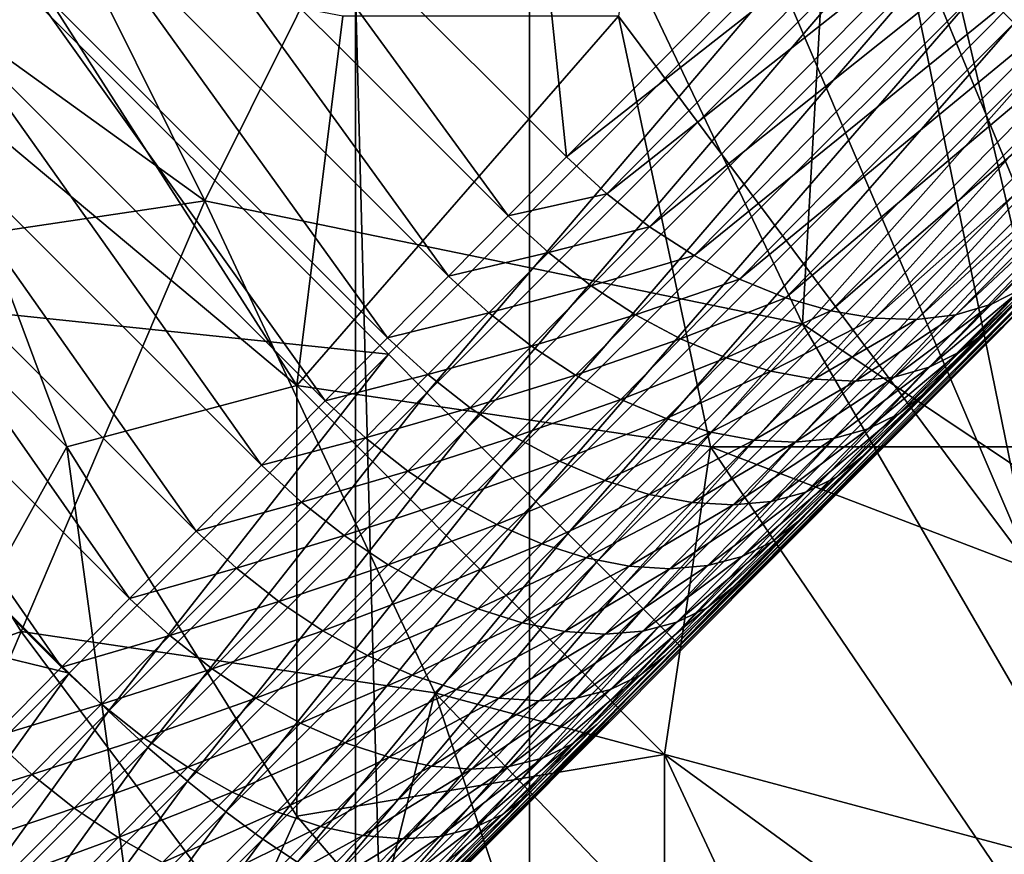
# Model space of a CAD drawing. Extents: x -160 to 10, y -10 to 160.
# Tile 320 of 450: x 0.0846 to 0.1129, y 0.0373 to 0.0613. Entities that reach past the tile are written whole.
import ezdxf

# ---------------------------------------------------------------- set-up
doc = ezdxf.new("R2010")
doc.units = 0

msp = doc.modelspace()

# ---------------------------------------------------------------- linework, layer by layer
for points in [[(0.062422, 0.058292, 0.651207), (0.098325, 0.094278, 0.707415), (0.153116, 0.149106, 0.661847)], [(0.071184, 0.066945, 0.641935), (0.062422, 0.058292, 0.651207), (0.153116, 0.149106, 0.661847)], [(0.202647, 0.143044, 0.584312), (0.167234, 0.106822, 0.684081), (0.089653, 0.029259, 0.659767)], [(0.202647, 0.143044, 0.584312), (0.089653, 0.029259, 0.659767), (0.10117, 0.040994, 0.639939)], [(0.202647, 0.143044, 0.584312), (0.10117, 0.040994, 0.639939), (0.103137, 0.042982, 0.637953)], [(0.202647, 0.143044, 0.584312), (0.103137, 0.042982, 0.637953), (0.105063, 0.044929, 0.635977)], [(0.202647, 0.143044, 0.584312), (0.105063, 0.044929, 0.635977), (0.106947, 0.046834, 0.634012)], [(0.202647, 0.143044, 0.584312), (0.106947, 0.046834, 0.634012), (0.108791, 0.048699, 0.63206)], [(0.202647, 0.143044, 0.584312), (0.108791, 0.048699, 0.63206), (0.110597, 0.050525, 0.630117)], [(0.202647, 0.143044, 0.584312), (0.110597, 0.050525, 0.630117), (0.112365, 0.052313, 0.628184)], [(0.202647, 0.143044, 0.584312), (0.112365, 0.052313, 0.628184), (0.114196, 0.054165, 0.626145)], [(0.167234, 0.106822, 0.684081), (0.139125, 0.078735, 0.7044), (0.089653, 0.029259, 0.659767)], [(0.062422, 0.058292, 0.651207), (0.062621, 0.058686, 0.700992), (0.098325, 0.094278, 0.707415)], [(0.062621, 0.058686, 0.700992), (0.068134, 0.064199, 0.708), (0.098325, 0.094278, 0.707415)], [(0.139125, 0.078735, 0.7044), (0.122003, 0.061616, 0.707851), (0.089653, 0.029259, 0.659767)], [(0.098281, 0.076712, 0.606788), (0.100294, 0.057321, 0.616867), (0.089539, 0.068076, 0.616867)], [(0.098281, 0.076712, 0.606788), (0.10893, 0.066063, 0.606788), (0.100294, 0.057321, 0.616867)], [(0.107078, 0.052519, 0.709165), (0.097828, 0.071978, 0.709221), (0.108399, 0.075516, 0.709249)], [(0.115006, 0.047212, 0.70915), (0.107078, 0.052519, 0.709165), (0.108399, 0.075516, 0.709249)], [(0.124256, 0.057826, 0.709211), (0.108399, 0.075516, 0.709249), (0.125577, 0.075516, 0.709281)], [(0.115006, 0.047212, 0.70915), (0.108399, 0.075516, 0.709249), (0.124256, 0.057826, 0.709211)], [(0.072721, 0.06844, 0.709188), (0.081971, 0.071978, 0.70921), (0.0899, 0.056057, 0.709149)], [(0.0899, 0.056057, 0.709149), (0.081971, 0.071978, 0.70921), (0.097828, 0.071978, 0.709221)], [(0.0899, 0.056057, 0.709149), (0.097828, 0.071978, 0.709221), (0.107078, 0.052519, 0.709165)], [(0.099232, -0.12789, 0.712849), (0.099232, 0.07211, 0.712849), (0.094232, 0.06211, 0.712849)], [(0.099232, -0.12789, 0.652849), (0.094232, 0.06211, 0.652849), (0.099232, 0.07211, 0.652849)], [(0.099232, -0.12789, 0.712849), (0.099232, -0.12789, 0.652849), (0.099232, 0.07211, 0.652849)], [(0.099232, -0.12789, 0.712849), (0.099232, 0.07211, 0.652849), (0.099232, 0.07211, 0.712849)], [(0.101792, 0.061364, 0.765693), (0.113685, 0.045443, 0.766895), (0.103114, 0.070209, 0.765822)], [(0.113685, 0.045443, 0.766895), (0.109721, 0.064902, 0.766501), (0.103114, 0.070209, 0.765822)], [(0.078007, 0.054288, 0.709127), (0.072721, 0.06844, 0.709188), (0.0899, 0.056057, 0.709149)], [(0.089539, 0.068076, 0.616867), (0.098621, 0.055627, 0.618728), (0.087845, 0.066403, 0.618728)], [(0.089539, 0.068076, 0.616867), (0.100294, 0.057321, 0.616867), (0.098621, 0.055627, 0.618728)], [(0.113169, 0.061169, 0.718392), (0.117172, 0.067156, 0.718929), (0.112179, 0.062164, 0.719087)], [(0.087845, 0.066403, 0.618728), (0.096907, 0.053894, 0.620602), (0.086112, 0.064689, 0.620602)], [(0.087845, 0.066403, 0.618728), (0.098621, 0.055627, 0.618728), (0.096907, 0.053894, 0.620602)], [(0.110085, 0.065002, 0.606866), (0.100294, 0.057321, 0.616867), (0.10893, 0.066063, 0.606788)], [(0.083864, 0.06296, 0.72), (0.095177, 0.051647, 0.72), (0.10894, 0.06541, 0.72)], [(0.10894, 0.06541, 0.72), (0.095177, 0.051647, 0.72), (0.096284, 0.05054, 0.719897)], [(0.10894, 0.06541, 0.72), (0.096284, 0.05054, 0.719897), (0.110047, 0.064303, 0.719897)], [(0.081971, 0.059595, 0.763973), (0.084614, 0.063133, 0.764154), (0.074043, 0.064902, 0.763315)], [(0.110085, 0.065002, 0.606866), (0.101452, 0.056263, 0.616942), (0.100294, 0.057321, 0.616867)], [(0.111315, 0.064053, 0.607099), (0.101452, 0.056263, 0.616942), (0.110085, 0.065002, 0.606866)], [(0.113685, 0.045443, 0.766895), (0.116328, 0.048981, 0.767143), (0.109721, 0.064902, 0.766501)], [(0.116328, 0.048981, 0.767143), (0.116328, 0.063133, 0.767174), (0.109721, 0.064902, 0.766501)], [(0.086112, 0.064689, 0.620602), (0.095153, 0.05212, 0.622488), (0.084338, 0.062936, 0.622488)], [(0.086112, 0.064689, 0.620602), (0.096907, 0.053894, 0.620602), (0.095153, 0.05212, 0.622488)], [(0.110047, 0.064303, 0.719897), (0.096284, 0.05054, 0.719897), (0.097372, 0.049453, 0.719591)], [(0.110047, 0.064303, 0.719897), (0.097372, 0.049453, 0.719591), (0.111133, 0.063215, 0.719591)], [(0.111315, 0.064053, 0.607099), (0.102682, 0.055314, 0.617175), (0.101452, 0.056263, 0.616942)], [(0.1126, 0.063232, 0.607482), (0.102682, 0.055314, 0.617175), (0.111315, 0.064053, 0.607099)], [(0.081971, 0.059595, 0.763973), (0.092542, 0.05075, 0.764914), (0.084614, 0.063133, 0.764154)], [(0.084614, 0.063133, 0.764154), (0.092542, 0.05075, 0.764914), (0.093864, 0.061364, 0.764952)], [(0.111133, 0.063215, 0.719591), (0.097372, 0.049453, 0.719591), (0.09842, 0.048404, 0.719087)], [(0.111133, 0.063215, 0.719591), (0.09842, 0.048404, 0.719087), (0.112179, 0.062164, 0.719087)], [(0.1126, 0.063232, 0.607482), (0.103963, 0.054489, 0.617563), (0.102682, 0.055314, 0.617175)], [(0.113917, 0.062553, 0.60801), (0.103963, 0.054489, 0.617563), (0.1126, 0.063232, 0.607482)], [(0.074689, 0.053784, 0.72), (0.095177, 0.051647, 0.72), (0.083864, 0.06296, 0.72)], [(0.084338, 0.062936, 0.622488), (0.09336, 0.050307, 0.624386), (0.082525, 0.061142, 0.624387)], [(0.084338, 0.062936, 0.622488), (0.095153, 0.05212, 0.622488), (0.09336, 0.050307, 0.624386)], [(0.113917, 0.062553, 0.60801), (0.105274, 0.053804, 0.618097), (0.103963, 0.054489, 0.617563)], [(0.115243, 0.062027, 0.608672), (0.105274, 0.053804, 0.618097), (0.113917, 0.062553, 0.60801)], [(0.12217, 0.062404, 0.614716), (0.11342, 0.053546, 0.62493), (0.112512, 0.053082, 0.623736)], [(0.12217, 0.062404, 0.614716), (0.112512, 0.053082, 0.623736), (0.121241, 0.061919, 0.613546)], [(0.099232, -0.12789, 0.712849), (0.094232, 0.06211, 0.712849), (0.094232, -0.11789, 0.712849)], [(0.099232, -0.12789, 0.652849), (0.094232, -0.11789, 0.652849), (0.094232, 0.06211, 0.652849)], [(0.094232, -0.11789, 0.712849), (0.094232, 0.06211, 0.712849), (0.094232, 0.06211, 0.652849)], [(0.094232, -0.11789, 0.712849), (0.094232, 0.06211, 0.652849), (0.094232, -0.11789, 0.652849)], [(0.112179, 0.062164, 0.719087), (0.09842, 0.048404, 0.719087), (0.099412, 0.047412, 0.718392)], [(0.112179, 0.062164, 0.719087), (0.099412, 0.047412, 0.718392), (0.113169, 0.061169, 0.718392)], [(0.115243, 0.062027, 0.608672), (0.106591, 0.05327, 0.61877), (0.105274, 0.053804, 0.618097)], [(0.116556, 0.061664, 0.609459), (0.106591, 0.05327, 0.61877), (0.115243, 0.062027, 0.608672)], [(0.121241, 0.061919, 0.613546), (0.112512, 0.053082, 0.623736), (0.111487, 0.052781, 0.622584)], [(0.121241, 0.061919, 0.613546), (0.111487, 0.052781, 0.622584), (0.120197, 0.061599, 0.612417)], [(0.122003, 0.061616, 0.707851), (0.093291, 0.032791, 0.705871), (0.089653, 0.029259, 0.659767)], [(0.122003, 0.061616, 0.707851), (0.103606, 0.043218, 0.708), (0.093291, 0.032791, 0.705871)], [(0.122003, 0.061616, 0.707851), (0.117319, 0.056931, 0.708), (0.103606, 0.043218, 0.708)], [(0.116556, 0.061664, 0.609459), (0.107893, 0.052895, 0.61957), (0.106591, 0.05327, 0.61877)], [(0.117834, 0.06147, 0.610355), (0.107893, 0.052895, 0.61957), (0.116556, 0.061664, 0.609459)], [(0.117834, 0.06147, 0.610355), (0.109158, 0.052687, 0.620483), (0.107893, 0.052895, 0.61957)], [(0.119055, 0.061448, 0.611347), (0.109158, 0.052687, 0.620483), (0.117834, 0.06147, 0.610355)], [(0.119055, 0.061448, 0.611347), (0.110362, 0.052649, 0.621493), (0.109158, 0.052687, 0.620483)], [(0.120197, 0.061599, 0.612417), (0.111487, 0.052781, 0.622584), (0.110362, 0.052649, 0.621493)], [(0.120197, 0.061599, 0.612417), (0.110362, 0.052649, 0.621493), (0.119055, 0.061448, 0.611347)], [(0.092542, 0.05075, 0.764914), (0.101792, 0.061364, 0.765693), (0.093864, 0.061364, 0.764952)], [(0.104435, 0.048981, 0.765979), (0.101792, 0.061364, 0.765693), (0.092542, 0.05075, 0.764914)], [(0.113169, 0.061169, 0.718392), (0.099412, 0.047412, 0.718392), (0.100331, 0.046493, 0.71752)], [(0.113169, 0.061169, 0.718392), (0.100331, 0.046493, 0.71752), (0.114084, 0.060246, 0.71752)], [(0.104435, 0.048981, 0.765979), (0.113685, 0.045443, 0.766895), (0.101792, 0.061364, 0.765693)], [(0.082525, 0.061142, 0.624387), (0.091527, 0.048454, 0.626297), (0.080671, 0.059309, 0.626297)], [(0.082525, 0.061142, 0.624387), (0.09336, 0.050307, 0.624386), (0.091527, 0.048454, 0.626297)], [(0.114084, 0.060246, 0.71752), (0.100331, 0.046493, 0.71752), (0.101161, 0.045664, 0.716485)], [(0.114084, 0.060246, 0.71752), (0.101161, 0.045664, 0.716485), (0.114909, 0.059412, 0.716485)], [(0.085935, 0.048981, 0.764405), (0.081971, 0.059595, 0.763973), (0.08065, 0.054288, 0.76394)], [(0.085935, 0.048981, 0.764405), (0.092542, 0.05075, 0.764914), (0.081971, 0.059595, 0.763973)], [(0.080671, 0.059309, 0.626297), (0.089652, 0.046558, 0.62822), (0.078776, 0.057434, 0.62822)], [(0.080671, 0.059309, 0.626297), (0.091527, 0.048454, 0.626297), (0.089652, 0.046558, 0.62822)], [(0.114909, 0.059412, 0.716485), (0.101161, 0.045664, 0.716485), (0.101887, 0.044937, 0.715305)], [(0.114909, 0.059412, 0.716485), (0.101887, 0.044937, 0.715305), (0.11563, 0.058681, 0.715305)], [(0.11563, 0.058681, 0.715305), (0.101887, 0.044937, 0.715305), (0.102497, 0.044327, 0.714)], [(0.11563, 0.058681, 0.715305), (0.102497, 0.044327, 0.714), (0.116235, 0.058065, 0.714)], [(0.116235, 0.058065, 0.714), (0.102497, 0.044327, 0.714), (0.102982, 0.043843, 0.712592)], [(0.116235, 0.058065, 0.714), (0.102982, 0.043843, 0.712592), (0.116714, 0.057575, 0.712592)], [(0.116714, 0.057575, 0.712592), (0.102982, 0.043843, 0.712592), (0.103331, 0.043493, 0.711106)], [(0.116714, 0.057575, 0.712592), (0.103331, 0.043493, 0.711106), (0.117057, 0.057219, 0.711106)], [(0.078776, 0.057434, 0.62822), (0.087736, 0.044622, 0.630155), (0.076839, 0.055518, 0.630155)], [(0.078776, 0.057434, 0.62822), (0.089652, 0.046558, 0.62822), (0.087736, 0.044622, 0.630155)], [(0.101452, 0.056263, 0.616942), (0.098621, 0.055627, 0.618728), (0.100294, 0.057321, 0.616867)], [(0.117057, 0.057219, 0.711106), (0.103331, 0.043493, 0.711106), (0.103541, 0.043284, 0.709567)], [(0.117057, 0.057219, 0.711106), (0.103541, 0.043284, 0.709567), (0.11726, 0.057003, 0.709566)], [(0.11726, 0.057003, 0.709566), (0.103541, 0.043284, 0.709567), (0.103606, 0.043218, 0.708)], [(0.11726, 0.057003, 0.709566), (0.103606, 0.043218, 0.708), (0.117319, 0.056931, 0.708)], [(0.084614, 0.043674, 0.709074), (0.078007, 0.054288, 0.709127), (0.0899, 0.056057, 0.709149)], [(0.084614, 0.043674, 0.709074), (0.0899, 0.056057, 0.709149), (0.096507, 0.041905, 0.7091)], [(0.0899, 0.056057, 0.709149), (0.107078, 0.052519, 0.709165), (0.096507, 0.041905, 0.7091)], [(0.101452, 0.056263, 0.616942), (0.099777, 0.054568, 0.618804), (0.098621, 0.055627, 0.618728)], [(0.102682, 0.055314, 0.617175), (0.099777, 0.054568, 0.618804), (0.101452, 0.056263, 0.616942)], [(0.076839, 0.055518, 0.630155), (0.085777, 0.042643, 0.632102), (0.074861, 0.05356, 0.632102)], [(0.076839, 0.055518, 0.630155), (0.087736, 0.044622, 0.630155), (0.085777, 0.042643, 0.632102)], [(0.099777, 0.054568, 0.618804), (0.096907, 0.053894, 0.620602), (0.098621, 0.055627, 0.618728)], [(0.102682, 0.055314, 0.617175), (0.101003, 0.053614, 0.619042), (0.099777, 0.054568, 0.618804)], [(0.103963, 0.054489, 0.617563), (0.101003, 0.053614, 0.619042), (0.102682, 0.055314, 0.617175)], [(0.099777, 0.054568, 0.618804), (0.098062, 0.052834, 0.620679), (0.096907, 0.053894, 0.620602)], [(0.101003, 0.053614, 0.619042), (0.098062, 0.052834, 0.620679), (0.099777, 0.054568, 0.618804)], [(0.103963, 0.054489, 0.617563), (0.102277, 0.052783, 0.619437), (0.101003, 0.053614, 0.619042)], [(0.105274, 0.053804, 0.618097), (0.102277, 0.052783, 0.619437), (0.103963, 0.054489, 0.617563)], [(0.070078, 0.038367, 0.709024), (0.078007, 0.054288, 0.709127), (0.084614, 0.043674, 0.709074)], [(0.085935, 0.048981, 0.764405), (0.08065, 0.054288, 0.76394), (0.078066, 0.034829, 0.764015)], [(0.114196, 0.054165, 0.626145), (0.112365, 0.052313, 0.628184), (0.111609, 0.051714, 0.626946)], [(0.114196, 0.054165, 0.626145), (0.111609, 0.051714, 0.626946), (0.11342, 0.053546, 0.62493)], [(0.098062, 0.052834, 0.620679), (0.095153, 0.05212, 0.622488), (0.096907, 0.053894, 0.620602)], [(0.105274, 0.053804, 0.618097), (0.103579, 0.052089, 0.619982), (0.102277, 0.052783, 0.619437)], [(0.106591, 0.05327, 0.61877), (0.103579, 0.052089, 0.619982), (0.105274, 0.053804, 0.618097)], [(0.067807, 0.046903, 0.715313), (0.086002, 0.042471, 0.72), (0.074689, 0.053784, 0.72)], [(0.074689, 0.053784, 0.72), (0.086002, 0.042471, 0.72), (0.095177, 0.051647, 0.72)], [(0.074861, 0.05356, 0.632102), (0.085777, 0.042643, 0.632102), (0.083778, 0.040622, 0.634061)], [(0.101003, 0.053614, 0.619042), (0.099287, 0.051879, 0.620919), (0.098062, 0.052834, 0.620679)], [(0.102277, 0.052783, 0.619437), (0.099287, 0.051879, 0.620919), (0.101003, 0.053614, 0.619042)], [(0.11342, 0.053546, 0.62493), (0.111609, 0.051714, 0.626946), (0.110721, 0.051271, 0.625729)], [(0.11342, 0.053546, 0.62493), (0.110721, 0.051271, 0.625729), (0.112512, 0.053082, 0.623736)], [(0.106591, 0.05327, 0.61877), (0.104885, 0.051543, 0.620668), (0.103579, 0.052089, 0.619982)], [(0.107893, 0.052895, 0.61957), (0.104885, 0.051543, 0.620668), (0.106591, 0.05327, 0.61877)], [(0.112512, 0.053082, 0.623736), (0.110721, 0.051271, 0.625729), (0.109716, 0.05099, 0.624555)], [(0.112512, 0.053082, 0.623736), (0.109716, 0.05099, 0.624555), (0.111487, 0.052781, 0.622584)], [(0.098062, 0.052834, 0.620679), (0.096308, 0.05106, 0.622566), (0.095153, 0.05212, 0.622488)], [(0.099287, 0.051879, 0.620919), (0.096308, 0.05106, 0.622566), (0.098062, 0.052834, 0.620679)], [(0.102277, 0.052783, 0.619437), (0.100559, 0.051046, 0.621316), (0.099287, 0.051879, 0.620919)], [(0.103579, 0.052089, 0.619982), (0.100559, 0.051046, 0.621316), (0.102277, 0.052783, 0.619437)], [(0.107893, 0.052895, 0.61957), (0.106173, 0.051155, 0.621484), (0.104885, 0.051543, 0.620668)], [(0.109158, 0.052687, 0.620483), (0.106173, 0.051155, 0.621484), (0.107893, 0.052895, 0.61957)], [(0.109158, 0.052687, 0.620483), (0.107422, 0.050931, 0.622414), (0.106173, 0.051155, 0.621484)], [(0.110362, 0.052649, 0.621493), (0.107422, 0.050931, 0.622414), (0.109158, 0.052687, 0.620483)], [(0.111487, 0.052781, 0.622584), (0.109716, 0.05099, 0.624555), (0.10861, 0.050876, 0.623444)], [(0.111487, 0.052781, 0.622584), (0.10861, 0.050876, 0.623444), (0.110362, 0.052649, 0.621493)], [(0.116328, 0.036598, 0.709137), (0.096507, 0.041905, 0.7091), (0.107078, 0.052519, 0.709165)], [(0.116328, 0.036598, 0.709137), (0.107078, 0.052519, 0.709165), (0.115006, 0.047212, 0.70915)], [(0.110362, 0.052649, 0.621493), (0.10861, 0.050876, 0.623444), (0.107422, 0.050931, 0.622414)], [(0.096308, 0.05106, 0.622566), (0.09336, 0.050307, 0.624386), (0.095153, 0.05212, 0.622488)], [(0.103579, 0.052089, 0.619982), (0.101858, 0.050348, 0.621864), (0.100559, 0.051046, 0.621316)], [(0.104885, 0.051543, 0.620668), (0.101858, 0.050348, 0.621864), (0.103579, 0.052089, 0.619982)], [(0.112365, 0.052313, 0.628184), (0.110597, 0.050525, 0.630117), (0.109849, 0.049933, 0.628871)], [(0.112365, 0.052313, 0.628184), (0.109849, 0.049933, 0.628871), (0.111609, 0.051714, 0.626946)], [(0.099287, 0.051879, 0.620919), (0.097532, 0.050104, 0.622807), (0.096308, 0.05106, 0.622566)], [(0.100559, 0.051046, 0.621316), (0.097532, 0.050104, 0.622807), (0.099287, 0.051879, 0.620919)], [(0.087126, 0.04138, 0.719897), (0.095177, 0.051647, 0.72), (0.086002, 0.042471, 0.72)], [(0.087126, 0.04138, 0.719897), (0.096284, 0.05054, 0.719897), (0.095177, 0.051647, 0.72)], [(0.104885, 0.051543, 0.620668), (0.10316, 0.049798, 0.622555), (0.101858, 0.050348, 0.621864)], [(0.106173, 0.051155, 0.621484), (0.10316, 0.049798, 0.622555), (0.104885, 0.051543, 0.620668)], [(0.111609, 0.051714, 0.626946), (0.109849, 0.049933, 0.628871), (0.108968, 0.049497, 0.627647)], [(0.111609, 0.051714, 0.626946), (0.108968, 0.049497, 0.627647), (0.110721, 0.051271, 0.625729)], [(0.110721, 0.051271, 0.625729), (0.108968, 0.049497, 0.627647), (0.107969, 0.049222, 0.626466)], [(0.110721, 0.051271, 0.625729), (0.107969, 0.049222, 0.626466), (0.109716, 0.05099, 0.624555)], [(0.096308, 0.05106, 0.622566), (0.094515, 0.049246, 0.624465), (0.09336, 0.050307, 0.624386)], [(0.097532, 0.050104, 0.622807), (0.094515, 0.049246, 0.624465), (0.096308, 0.05106, 0.622566)], [(0.100559, 0.051046, 0.621316), (0.098802, 0.049268, 0.623207), (0.097532, 0.050104, 0.622807)], [(0.101858, 0.050348, 0.621864), (0.098802, 0.049268, 0.623207), (0.100559, 0.051046, 0.621316)], [(0.106173, 0.051155, 0.621484), (0.104444, 0.049405, 0.623375), (0.10316, 0.049798, 0.622555)], [(0.107422, 0.050931, 0.622414), (0.104444, 0.049405, 0.623375), (0.106173, 0.051155, 0.621484)], [(0.109716, 0.05099, 0.624555), (0.107969, 0.049222, 0.626466), (0.106869, 0.049115, 0.625347)], [(0.109716, 0.05099, 0.624555), (0.106869, 0.049115, 0.625347), (0.10861, 0.050876, 0.623444)], [(0.085935, 0.048981, 0.764405), (0.092542, 0.038367, 0.765023), (0.092542, 0.05075, 0.764914)], [(0.103114, 0.040136, 0.765903), (0.104435, 0.048981, 0.765979), (0.092542, 0.05075, 0.764914)], [(0.092542, 0.05075, 0.764914), (0.092542, 0.038367, 0.765023), (0.103114, 0.040136, 0.765903)], [(0.107422, 0.050931, 0.622414), (0.105687, 0.049176, 0.624311), (0.104444, 0.049405, 0.623375)], [(0.10861, 0.050876, 0.623444), (0.105687, 0.049176, 0.624311), (0.107422, 0.050931, 0.622414)], [(0.10861, 0.050876, 0.623444), (0.106869, 0.049115, 0.625347), (0.105687, 0.049176, 0.624311)], [(0.088264, 0.040341, 0.719591), (0.096284, 0.05054, 0.719897), (0.087126, 0.04138, 0.719897)], [(0.088264, 0.040341, 0.719591), (0.097372, 0.049453, 0.719591), (0.096284, 0.05054, 0.719897)], [(0.110597, 0.050525, 0.630117), (0.108791, 0.048699, 0.63206), (0.10805, 0.048114, 0.630806)], [(0.110597, 0.050525, 0.630117), (0.10805, 0.048114, 0.630806), (0.109849, 0.049933, 0.628871)], [(0.094515, 0.049246, 0.624465), (0.091527, 0.048454, 0.626297), (0.09336, 0.050307, 0.624386)], [(0.101858, 0.050348, 0.621864), (0.100097, 0.048567, 0.623759), (0.098802, 0.049268, 0.623207)], [(0.10316, 0.049798, 0.622555), (0.100097, 0.048567, 0.623759), (0.101858, 0.050348, 0.621864)], [(0.097532, 0.050104, 0.622807), (0.095737, 0.048288, 0.624707), (0.094515, 0.049246, 0.624465)], [(0.098802, 0.049268, 0.623207), (0.095737, 0.048288, 0.624707), (0.097532, 0.050104, 0.622807)], [(0.109849, 0.049933, 0.628871), (0.10805, 0.048114, 0.630806), (0.107175, 0.047684, 0.629575)], [(0.109849, 0.049933, 0.628871), (0.107175, 0.047684, 0.629575), (0.108968, 0.049497, 0.627647)], [(0.10316, 0.049798, 0.622555), (0.101396, 0.048014, 0.624453), (0.100097, 0.048567, 0.623759)], [(0.104444, 0.049405, 0.623375), (0.101396, 0.048014, 0.624453), (0.10316, 0.049798, 0.622555)], [(0.089396, 0.039371, 0.719087), (0.097372, 0.049453, 0.719591), (0.088264, 0.040341, 0.719591)], [(0.089396, 0.039371, 0.719087), (0.09842, 0.048404, 0.719087), (0.097372, 0.049453, 0.719591)], [(0.098802, 0.049268, 0.623207), (0.097004, 0.047451, 0.625109), (0.095737, 0.048288, 0.624707)], [(0.100097, 0.048567, 0.623759), (0.097004, 0.047451, 0.625109), (0.098802, 0.049268, 0.623207)], [(0.104444, 0.049405, 0.623375), (0.102675, 0.047616, 0.625278), (0.101396, 0.048014, 0.624453)], [(0.105687, 0.049176, 0.624311), (0.102675, 0.047616, 0.625278), (0.104444, 0.049405, 0.623375)], [(0.108968, 0.049497, 0.627647), (0.107175, 0.047684, 0.629575), (0.106183, 0.047416, 0.628387)], [(0.108968, 0.049497, 0.627647), (0.106183, 0.047416, 0.628387), (0.107969, 0.049222, 0.626466)], [(0.078066, 0.034829, 0.764015), (0.088578, 0.029522, 0.764806), (0.085935, 0.048981, 0.764405)], [(0.088578, 0.029522, 0.764806), (0.092542, 0.038367, 0.765023), (0.085935, 0.048981, 0.764405)], [(0.094515, 0.049246, 0.624465), (0.092681, 0.047392, 0.626376), (0.091527, 0.048454, 0.626297)], [(0.095737, 0.048288, 0.624707), (0.092681, 0.047392, 0.626376), (0.094515, 0.049246, 0.624465)], [(0.105687, 0.049176, 0.624311), (0.103913, 0.047382, 0.62622), (0.102675, 0.047616, 0.625278)], [(0.104435, 0.048981, 0.765979), (0.103114, 0.040136, 0.765903), (0.117649, 0.029522, 0.767257)], [(0.106869, 0.049115, 0.625347), (0.103913, 0.047382, 0.62622), (0.105687, 0.049176, 0.624311)], [(0.106869, 0.049115, 0.625347), (0.105089, 0.047315, 0.627262), (0.103913, 0.047382, 0.62622)], [(0.116328, 0.048981, 0.767143), (0.113685, 0.045443, 0.766895), (0.104435, 0.048981, 0.765979)], [(0.116328, 0.048981, 0.767143), (0.104435, 0.048981, 0.765979), (0.117649, 0.029522, 0.767257)], [(0.107969, 0.049222, 0.626466), (0.106183, 0.047416, 0.628387), (0.105089, 0.047315, 0.627262)], [(0.107969, 0.049222, 0.626466), (0.105089, 0.047315, 0.627262), (0.106869, 0.049115, 0.625347)], [(0.108791, 0.048699, 0.63206), (0.106947, 0.046834, 0.634012), (0.106212, 0.046256, 0.632752)], [(0.108791, 0.048699, 0.63206), (0.106212, 0.046256, 0.632752), (0.10805, 0.048114, 0.630806)], [(0.092681, 0.047392, 0.626376), (0.089652, 0.046558, 0.62822), (0.091527, 0.048454, 0.626297)], [(0.100097, 0.048567, 0.623759), (0.098297, 0.046747, 0.625664), (0.097004, 0.047451, 0.625109)], [(0.101396, 0.048014, 0.624453), (0.098297, 0.046747, 0.625664), (0.100097, 0.048567, 0.623759)], [(0.090503, 0.038487, 0.718392), (0.09842, 0.048404, 0.719087), (0.089396, 0.039371, 0.719087)], [(0.090503, 0.038487, 0.718392), (0.099412, 0.047412, 0.718392), (0.09842, 0.048404, 0.719087)], [(0.095737, 0.048288, 0.624707), (0.093902, 0.046433, 0.62662), (0.092681, 0.047392, 0.626376)], [(0.097004, 0.047451, 0.625109), (0.093902, 0.046433, 0.62662), (0.095737, 0.048288, 0.624707)], [(0.101396, 0.048014, 0.624453), (0.099592, 0.04619, 0.626363), (0.098297, 0.046747, 0.625664)], [(0.102675, 0.047616, 0.625278), (0.099592, 0.04619, 0.626363), (0.101396, 0.048014, 0.624453)], [(0.10805, 0.048114, 0.630806), (0.106212, 0.046256, 0.632752), (0.105344, 0.045833, 0.631514)], [(0.10805, 0.048114, 0.630806), (0.105344, 0.045833, 0.631514), (0.107175, 0.047684, 0.629575)], [(0.102675, 0.047616, 0.625278), (0.100867, 0.045788, 0.627193), (0.099592, 0.04619, 0.626363)], [(0.103913, 0.047382, 0.62622), (0.100867, 0.045788, 0.627193), (0.102675, 0.047616, 0.625278)], [(0.107175, 0.047684, 0.629575), (0.105344, 0.045833, 0.631514), (0.104358, 0.045571, 0.630319)], [(0.107175, 0.047684, 0.629575), (0.104358, 0.045571, 0.630319), (0.106183, 0.047416, 0.628387)], [(0.092681, 0.047392, 0.626376), (0.090806, 0.045497, 0.628299), (0.089652, 0.046558, 0.62822)], [(0.091566, 0.037705, 0.71752), (0.099412, 0.047412, 0.718392), (0.090503, 0.038487, 0.718392)], [(0.093902, 0.046433, 0.62662), (0.090806, 0.045497, 0.628299), (0.092681, 0.047392, 0.626376)], [(0.091566, 0.037705, 0.71752), (0.100331, 0.046493, 0.71752), (0.099412, 0.047412, 0.718392)], [(0.097004, 0.047451, 0.625109), (0.095167, 0.045593, 0.627025), (0.093902, 0.046433, 0.62662)], [(0.098297, 0.046747, 0.625664), (0.095167, 0.045593, 0.627025), (0.097004, 0.047451, 0.625109)], [(0.103913, 0.047382, 0.62622), (0.1021, 0.045548, 0.62814), (0.100867, 0.045788, 0.627193)], [(0.105089, 0.047315, 0.627262), (0.1021, 0.045548, 0.62814), (0.103913, 0.047382, 0.62622)], [(0.105089, 0.047315, 0.627262), (0.10327, 0.045476, 0.629188), (0.1021, 0.045548, 0.62814)], [(0.106183, 0.047416, 0.628387), (0.104358, 0.045571, 0.630319), (0.10327, 0.045476, 0.629188)], [(0.106183, 0.047416, 0.628387), (0.10327, 0.045476, 0.629188), (0.105089, 0.047315, 0.627262)], [(0.067807, 0.046903, 0.715313), (0.07912, 0.03559, 0.715313), (0.086002, 0.042471, 0.72)], [(0.098297, 0.046747, 0.625664), (0.096457, 0.044887, 0.627583), (0.095167, 0.045593, 0.627025)], [(0.099592, 0.04619, 0.626363), (0.096457, 0.044887, 0.627583), (0.098297, 0.046747, 0.625664)], [(0.106947, 0.046834, 0.634012), (0.105063, 0.044929, 0.635977), (0.104335, 0.044358, 0.63471)], [(0.106947, 0.046834, 0.634012), (0.104335, 0.044358, 0.63471), (0.106212, 0.046256, 0.632752)], [(0.090806, 0.045497, 0.628299), (0.087736, 0.044622, 0.630155), (0.089652, 0.046558, 0.62822)], [(0.093902, 0.046433, 0.62662), (0.092025, 0.044536, 0.628545), (0.090806, 0.045497, 0.628299)], [(0.092567, 0.037037, 0.716485), (0.100331, 0.046493, 0.71752), (0.091566, 0.037705, 0.71752)], [(0.095167, 0.045593, 0.627025), (0.092025, 0.044536, 0.628545), (0.093902, 0.046433, 0.62662)], [(0.092567, 0.037037, 0.716485), (0.101161, 0.045664, 0.716485), (0.100331, 0.046493, 0.71752)], [(0.099592, 0.04619, 0.626363), (0.097748, 0.044326, 0.628285), (0.096457, 0.044887, 0.627583)], [(0.100867, 0.045788, 0.627193), (0.097748, 0.044326, 0.628285), (0.099592, 0.04619, 0.626363)], [(0.106212, 0.046256, 0.632752), (0.104335, 0.044358, 0.63471), (0.103473, 0.043941, 0.633465)], [(0.106212, 0.046256, 0.632752), (0.103473, 0.043941, 0.633465), (0.105344, 0.045833, 0.631514)], [(0.095167, 0.045593, 0.627025), (0.093289, 0.043694, 0.628952), (0.092025, 0.044536, 0.628545)], [(0.093489, 0.036495, 0.715305), (0.101161, 0.045664, 0.716485), (0.092567, 0.037037, 0.716485)], [(0.096457, 0.044887, 0.627583), (0.093289, 0.043694, 0.628952), (0.095167, 0.045593, 0.627025)], [(0.093489, 0.036495, 0.715305), (0.101887, 0.044937, 0.715305), (0.101161, 0.045664, 0.716485)], [(0.100867, 0.045788, 0.627193), (0.099018, 0.043919, 0.62912), (0.097748, 0.044326, 0.628285)], [(0.1021, 0.045548, 0.62814), (0.099018, 0.043919, 0.62912), (0.100867, 0.045788, 0.627193)], [(0.105344, 0.045833, 0.631514), (0.103473, 0.043941, 0.633465), (0.102493, 0.043686, 0.632263)], [(0.105344, 0.045833, 0.631514), (0.102493, 0.043686, 0.632263), (0.104358, 0.045571, 0.630319)], [(0.090806, 0.045497, 0.628299), (0.088889, 0.043559, 0.630235), (0.087736, 0.044622, 0.630155)], [(0.092025, 0.044536, 0.628545), (0.088889, 0.043559, 0.630235), (0.090806, 0.045497, 0.628299)], [(0.1021, 0.045548, 0.62814), (0.100247, 0.043675, 0.630072), (0.099018, 0.043919, 0.62912)], [(0.10327, 0.045476, 0.629188), (0.100247, 0.043675, 0.630072), (0.1021, 0.045548, 0.62814)], [(0.10327, 0.045476, 0.629188), (0.101412, 0.043597, 0.631126), (0.100247, 0.043675, 0.630072)], [(0.104358, 0.045571, 0.630319), (0.102493, 0.043686, 0.632263), (0.101412, 0.043597, 0.631126)], [(0.104358, 0.045571, 0.630319), (0.101412, 0.043597, 0.631126), (0.10327, 0.045476, 0.629188)], [(0.096457, 0.044887, 0.627583), (0.094575, 0.042985, 0.629513), (0.093289, 0.043694, 0.628952)], [(0.094315, 0.036088, 0.714), (0.101887, 0.044937, 0.715305), (0.093489, 0.036495, 0.715305)], [(0.094315, 0.036088, 0.714), (0.102497, 0.044327, 0.714), (0.101887, 0.044937, 0.715305)], [(0.097748, 0.044326, 0.628285), (0.094575, 0.042985, 0.629513), (0.096457, 0.044887, 0.627583)], [(0.105063, 0.044929, 0.635977), (0.103137, 0.042982, 0.637953), (0.102415, 0.042418, 0.636679)], [(0.105063, 0.044929, 0.635977), (0.102415, 0.042418, 0.636679), (0.104335, 0.044358, 0.63471)], [(0.088889, 0.043559, 0.630235), (0.085777, 0.042643, 0.632102), (0.087736, 0.044622, 0.630155)], [(0.092025, 0.044536, 0.628545), (0.090107, 0.042598, 0.630482), (0.088889, 0.043559, 0.630235)], [(0.093289, 0.043694, 0.628952), (0.090107, 0.042598, 0.630482), (0.092025, 0.044536, 0.628545)], [(0.095032, 0.035824, 0.712592), (0.102497, 0.044327, 0.714), (0.094315, 0.036088, 0.714)], [(0.097748, 0.044326, 0.628285), (0.095862, 0.04242, 0.630219), (0.094575, 0.042985, 0.629513)], [(0.095032, 0.035824, 0.712592), (0.102982, 0.043843, 0.712592), (0.102497, 0.044327, 0.714)], [(0.099018, 0.043919, 0.62912), (0.095862, 0.04242, 0.630219), (0.097748, 0.044326, 0.628285)], [(0.104335, 0.044358, 0.63471), (0.102415, 0.042418, 0.636679), (0.10156, 0.042007, 0.635427)], [(0.104335, 0.044358, 0.63471), (0.10156, 0.042007, 0.635427), (0.103473, 0.043941, 0.633465)], [(0.099018, 0.043919, 0.62912), (0.097128, 0.042009, 0.631058), (0.095862, 0.04242, 0.630219)], [(0.100247, 0.043675, 0.630072), (0.097128, 0.042009, 0.631058), (0.099018, 0.043919, 0.62912)], [(0.103473, 0.043941, 0.633465), (0.10156, 0.042007, 0.635427), (0.100587, 0.041759, 0.634219)], [(0.103473, 0.043941, 0.633465), (0.100587, 0.041759, 0.634219), (0.102493, 0.043686, 0.632263)], [(0.070078, 0.038367, 0.709024), (0.084614, 0.043674, 0.709074), (0.079328, 0.031291, 0.709021)], [(0.079328, 0.031291, 0.709021), (0.084614, 0.043674, 0.709074), (0.093864, 0.031291, 0.709064)], [(0.093864, 0.031291, 0.709064), (0.084614, 0.043674, 0.709074), (0.096507, 0.041905, 0.7091)], [(0.093289, 0.043694, 0.628952), (0.091368, 0.041754, 0.630891), (0.090107, 0.042598, 0.630482)], [(0.094575, 0.042985, 0.629513), (0.091368, 0.041754, 0.630891), (0.093289, 0.043694, 0.628952)], [(0.095628, 0.035706, 0.711106), (0.102982, 0.043843, 0.712592), (0.095032, 0.035824, 0.712592)], [(0.095628, 0.035706, 0.711106), (0.103331, 0.043493, 0.711106), (0.102982, 0.043843, 0.712592)], [(0.100247, 0.043675, 0.630072), (0.098352, 0.041759, 0.632016), (0.097128, 0.042009, 0.631058)], [(0.101412, 0.043597, 0.631126), (0.098352, 0.041759, 0.632016), (0.100247, 0.043675, 0.630072)], [(0.101412, 0.043597, 0.631126), (0.099511, 0.041676, 0.633076), (0.098352, 0.041759, 0.632016)], [(0.102493, 0.043686, 0.632263), (0.100587, 0.041759, 0.634219), (0.099511, 0.041676, 0.633076)], [(0.102493, 0.043686, 0.632263), (0.099511, 0.041676, 0.633076), (0.101412, 0.043597, 0.631126)], [(0.088889, 0.043559, 0.630235), (0.08693, 0.04158, 0.632182), (0.085777, 0.042643, 0.632102)], [(0.090107, 0.042598, 0.630482), (0.08693, 0.04158, 0.632182), (0.088889, 0.043559, 0.630235)], [(0.096092, 0.035737, 0.709566), (0.103331, 0.043493, 0.711106), (0.095628, 0.035706, 0.711106)], [(0.096092, 0.035737, 0.709566), (0.103541, 0.043284, 0.709567), (0.103331, 0.043493, 0.711106)], [(0.103606, 0.043218, 0.708), (0.096417, 0.035917, 0.708), (0.093291, 0.032791, 0.705871)], [(0.096417, 0.035917, 0.708), (0.103541, 0.043284, 0.709567), (0.096092, 0.035737, 0.709566)], [(0.096417, 0.035917, 0.708), (0.103606, 0.043218, 0.708), (0.103541, 0.043284, 0.709567)], [(0.094575, 0.042985, 0.629513), (0.092652, 0.041041, 0.631455), (0.091368, 0.041754, 0.630891)], [(0.095862, 0.04242, 0.630219), (0.092652, 0.041041, 0.631455), (0.094575, 0.042985, 0.629513)], [(0.103137, 0.042982, 0.637953), (0.10117, 0.040994, 0.639939), (0.100455, 0.040437, 0.638659)], [(0.103137, 0.042982, 0.637953), (0.100455, 0.040437, 0.638659), (0.102415, 0.042418, 0.636679)], [(0.080276, 0.034531, 0.715232), (0.086002, 0.042471, 0.72), (0.07912, 0.03559, 0.715313)], [(0.080276, 0.034531, 0.715232), (0.087126, 0.04138, 0.719897), (0.086002, 0.042471, 0.72)], [(0.08693, 0.04158, 0.632182), (0.083778, 0.040622, 0.634061), (0.085777, 0.042643, 0.632102)], [(0.090107, 0.042598, 0.630482), (0.088147, 0.040617, 0.63243), (0.08693, 0.04158, 0.632182)], [(0.091368, 0.041754, 0.630891), (0.088147, 0.040617, 0.63243), (0.090107, 0.042598, 0.630482)], [(0.095862, 0.04242, 0.630219), (0.093936, 0.040472, 0.632165), (0.092652, 0.041041, 0.631455)], [(0.097128, 0.042009, 0.631058), (0.093936, 0.040472, 0.632165), (0.095862, 0.04242, 0.630219)], [(0.102415, 0.042418, 0.636679), (0.100455, 0.040437, 0.638659), (0.099607, 0.040033, 0.6374)], [(0.102415, 0.042418, 0.636679), (0.099607, 0.040033, 0.6374), (0.10156, 0.042007, 0.635427)], [(0.093864, 0.031291, 0.709064), (0.096507, 0.041905, 0.7091), (0.101792, 0.025984, 0.709087)], [(0.097128, 0.042009, 0.631058), (0.095197, 0.040057, 0.633008), (0.093936, 0.040472, 0.632165)], [(0.098352, 0.041759, 0.632016), (0.095197, 0.040057, 0.633008), (0.097128, 0.042009, 0.631058)], [(0.108399, 0.029522, 0.709095), (0.096507, 0.041905, 0.7091), (0.116328, 0.036598, 0.709137)], [(0.101792, 0.025984, 0.709087), (0.096507, 0.041905, 0.7091), (0.108399, 0.029522, 0.709095)], [(0.10156, 0.042007, 0.635427), (0.099607, 0.040033, 0.6374), (0.098639, 0.039791, 0.636186)], [(0.10156, 0.042007, 0.635427), (0.098639, 0.039791, 0.636186), (0.100587, 0.041759, 0.634219)], [(0.091368, 0.041754, 0.630891), (0.089407, 0.039771, 0.632842), (0.088147, 0.040617, 0.63243)], [(0.092652, 0.041041, 0.631455), (0.089407, 0.039771, 0.632842), (0.091368, 0.041754, 0.630891)], [(0.098352, 0.041759, 0.632016), (0.096416, 0.039803, 0.633971), (0.095197, 0.040057, 0.633008)], [(0.099511, 0.041676, 0.633076), (0.096416, 0.039803, 0.633971), (0.098352, 0.041759, 0.632016)], [(0.099511, 0.041676, 0.633076), (0.097569, 0.039713, 0.635036), (0.096416, 0.039803, 0.633971)], [(0.100587, 0.041759, 0.634219), (0.098639, 0.039791, 0.636186), (0.097569, 0.039713, 0.635036)], [(0.100587, 0.041759, 0.634219), (0.097569, 0.039713, 0.635036), (0.099511, 0.041676, 0.633076)], [(0.08151, 0.033587, 0.714991), (0.087126, 0.04138, 0.719897), (0.080276, 0.034531, 0.715232)], [(0.08151, 0.033587, 0.714991), (0.088264, 0.040341, 0.719591), (0.087126, 0.04138, 0.719897)], [(0.08693, 0.04158, 0.632182), (0.08493, 0.039559, 0.634142), (0.083778, 0.040622, 0.634061)], [(0.088147, 0.040617, 0.63243), (0.08493, 0.039559, 0.634142), (0.08693, 0.04158, 0.632182)], [(0.092652, 0.041041, 0.631455), (0.090687, 0.039056, 0.633409), (0.089407, 0.039771, 0.632842)], [(0.089653, 0.029259, 0.659767), (0.099163, 0.038966, 0.641935), (0.10117, 0.040994, 0.639939)], [(0.093936, 0.040472, 0.632165), (0.090687, 0.039056, 0.633409), (0.092652, 0.041041, 0.631455)], [(0.10117, 0.040994, 0.639939), (0.099163, 0.038966, 0.641935), (0.098454, 0.038415, 0.640648)], [(0.10117, 0.040994, 0.639939), (0.098454, 0.038415, 0.640648), (0.100455, 0.040437, 0.638659)], [(0.08493, 0.039559, 0.634142), (0.081734, 0.038558, 0.636032), (0.083778, 0.040622, 0.634061)], [(0.088147, 0.040617, 0.63243), (0.086146, 0.038595, 0.634391), (0.08493, 0.039559, 0.634142)], [(0.089407, 0.039771, 0.632842), (0.086146, 0.038595, 0.634391), (0.088147, 0.040617, 0.63243)], [(0.0828, 0.032775, 0.714594), (0.088264, 0.040341, 0.719591), (0.08151, 0.033587, 0.714991)], [(0.0828, 0.032775, 0.714594), (0.089396, 0.039371, 0.719087), (0.088264, 0.040341, 0.719591)], [(0.093936, 0.040472, 0.632165), (0.091967, 0.038483, 0.634122), (0.090687, 0.039056, 0.633409)], [(0.095197, 0.040057, 0.633008), (0.091967, 0.038483, 0.634122), (0.093936, 0.040472, 0.632165)], [(0.100455, 0.040437, 0.638659), (0.098454, 0.038415, 0.640648), (0.097612, 0.038018, 0.639384)], [(0.100455, 0.040437, 0.638659), (0.097612, 0.038018, 0.639384), (0.099607, 0.040033, 0.6374)], [(0.095197, 0.040057, 0.633008), (0.093225, 0.038064, 0.63497), (0.091967, 0.038483, 0.634122)], [(0.103114, 0.025984, 0.765972), (0.103114, 0.040136, 0.765903), (0.092542, 0.038367, 0.765023)], [(0.096416, 0.039803, 0.633971), (0.093225, 0.038064, 0.63497), (0.095197, 0.040057, 0.633008)], [(0.099607, 0.040033, 0.6374), (0.097612, 0.038018, 0.639384), (0.096651, 0.037781, 0.638163)], [(0.099607, 0.040033, 0.6374), (0.096651, 0.037781, 0.638163), (0.098639, 0.039791, 0.636186)], [(0.103114, 0.025984, 0.765972), (0.109721, 0.025984, 0.766554), (0.103114, 0.040136, 0.765903)], [(0.109721, 0.025984, 0.766554), (0.117649, 0.029522, 0.767257), (0.103114, 0.040136, 0.765903)], [(0.089407, 0.039771, 0.632842), (0.087403, 0.037747, 0.634804), (0.086146, 0.038595, 0.634391)], [(0.090687, 0.039056, 0.633409), (0.087403, 0.037747, 0.634804), (0.089407, 0.039771, 0.632842)], [(0.096416, 0.039803, 0.633971), (0.094438, 0.037805, 0.635937), (0.093225, 0.038064, 0.63497)], [(0.097569, 0.039713, 0.635036), (0.094438, 0.037805, 0.635937), (0.096416, 0.039803, 0.633971)], [(0.097569, 0.039713, 0.635036), (0.095587, 0.03771, 0.637008), (0.094438, 0.037805, 0.635937)], [(0.098639, 0.039791, 0.636186), (0.096651, 0.037781, 0.638163), (0.095587, 0.03771, 0.637008)], [(0.098639, 0.039791, 0.636186), (0.095587, 0.03771, 0.637008), (0.097569, 0.039713, 0.635036)], [(0.08493, 0.039559, 0.634142), (0.082886, 0.037494, 0.636113), (0.081734, 0.038558, 0.636032)], [(0.084124, 0.032109, 0.714048), (0.089396, 0.039371, 0.719087), (0.0828, 0.032775, 0.714594)], [(0.086146, 0.038595, 0.634391), (0.082886, 0.037494, 0.636113), (0.08493, 0.039559, 0.634142)], [(0.084124, 0.032109, 0.714048), (0.090503, 0.038487, 0.718392), (0.089396, 0.039371, 0.719087)], [(0.090687, 0.039056, 0.633409), (0.088681, 0.037028, 0.635374), (0.087403, 0.037747, 0.634804)], [(0.091967, 0.038483, 0.634122), (0.088681, 0.037028, 0.635374), (0.090687, 0.039056, 0.633409)], [(0.089653, 0.029259, 0.659767), (0.097114, 0.036896, 0.643943), (0.099163, 0.038966, 0.641935)], [(0.099163, 0.038966, 0.641935), (0.097114, 0.036896, 0.643943), (0.096412, 0.036351, 0.64265)], [(0.099163, 0.038966, 0.641935), (0.096412, 0.036351, 0.64265), (0.098454, 0.038415, 0.640648)], [(0.086146, 0.038595, 0.634391), (0.0841, 0.036529, 0.636364), (0.082886, 0.037494, 0.636113)], [(0.087403, 0.037747, 0.634804), (0.0841, 0.036529, 0.636364), (0.086146, 0.038595, 0.634391)], [(0.08546, 0.031599, 0.713361), (0.090503, 0.038487, 0.718392), (0.084124, 0.032109, 0.714048)], [(0.08546, 0.031599, 0.713361), (0.091566, 0.037705, 0.71752), (0.090503, 0.038487, 0.718392)], [(0.088578, 0.029522, 0.764806), (0.103114, 0.025984, 0.765972), (0.092542, 0.038367, 0.765023)], [(0.091967, 0.038483, 0.634122), (0.089957, 0.036452, 0.636092), (0.088681, 0.037028, 0.635374)], [(0.093225, 0.038064, 0.63497), (0.089957, 0.036452, 0.636092), (0.091967, 0.038483, 0.634122)], [(0.098454, 0.038415, 0.640648), (0.096412, 0.036351, 0.64265), (0.095576, 0.03596, 0.641379)], [(0.098454, 0.038415, 0.640648), (0.095576, 0.03596, 0.641379), (0.097612, 0.038018, 0.639384)], [(0.093225, 0.038064, 0.63497), (0.09121, 0.036029, 0.636944), (0.089957, 0.036452, 0.636092)], [(0.094438, 0.037805, 0.635937), (0.09121, 0.036029, 0.636944), (0.093225, 0.038064, 0.63497)], [(0.097612, 0.038018, 0.639384), (0.095576, 0.03596, 0.641379), (0.09462, 0.03573, 0.640153)], [(0.097612, 0.038018, 0.639384), (0.09462, 0.03573, 0.640153), (0.096651, 0.037781, 0.638163)], [(0.087403, 0.037747, 0.634804), (0.085356, 0.035679, 0.636779), (0.0841, 0.036529, 0.636364)], [(0.088681, 0.037028, 0.635374), (0.085356, 0.035679, 0.636779), (0.087403, 0.037747, 0.634804)], [(0.086785, 0.031255, 0.712547), (0.091566, 0.037705, 0.71752), (0.08546, 0.031599, 0.713361)], [(0.086785, 0.031255, 0.712547), (0.092567, 0.037037, 0.716485), (0.091566, 0.037705, 0.71752)], [(0.094438, 0.037805, 0.635937), (0.092419, 0.035765, 0.637916), (0.09121, 0.036029, 0.636944)], [(0.095587, 0.03771, 0.637008), (0.092419, 0.035765, 0.637916), (0.094438, 0.037805, 0.635937)], [(0.095587, 0.03771, 0.637008), (0.093562, 0.035664, 0.638992), (0.092419, 0.035765, 0.637916)], [(0.096651, 0.037781, 0.638163), (0.09462, 0.03573, 0.640153), (0.093562, 0.035664, 0.638992)], [(0.096651, 0.037781, 0.638163), (0.093562, 0.035664, 0.638992), (0.095587, 0.03771, 0.637008)]]:
    msp.add_3dface(points)

doc.saveas('drawing.dxf')
